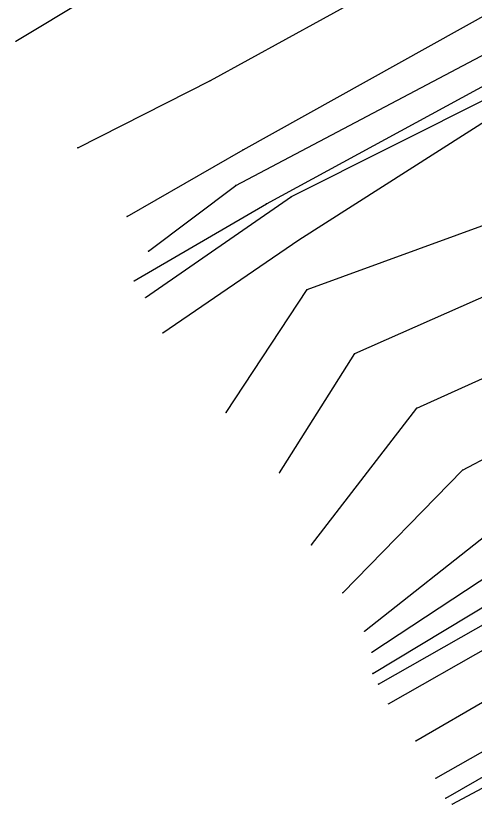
# Model space of a CAD drawing. Extents: x 1419505 to 1434054, y 1956910 to 1968644.
# Drawn here: x 1419505 to 1419625.5, y 1956961.8 to 1957168.8 of the extents above; entities that cross this region are included whole.
import ezdxf

# ---------------------------------------------------------------- set-up
doc = ezdxf.new("R2010")
doc.units = 0
for name, color, linetype in [('S_BREAKLINE', 7, 'Continuous'), ('S_DITCHLINE', 7, 'Continuous'), ('S_EDGE_PAVEMENT', 7, 'Continuous'), ('S_GRD_PT_SYM', 7, 'Continuous'), ('S_PAVEMENT_CROWN', 7, 'Continuous'), ('S_RDW_PT_SYM', 7, 'Continuous'), ('S_SHOULDER', 7, 'Continuous')]:
    doc.layers.add(name, color=color, linetype=linetype)

msp = doc.modelspace()

# ---------------------------------------------------------------- linework, layer by layer
at = {"layer": 'S_BREAKLINE'}
for p, q in [((1419556.2425, 1957151.8559), (1419649.3725, 1957203.1642)), ((1419505.0772, 1957162.1156), (1419541.0875, 1957183.863)), ((1419564.7571, 1957133.6557), (1419643.8152, 1957177.5796)), ((1419562.865, 1957124.2821), (1419637.5618, 1957163.7107)), ((1419521.3403, 1957134.1668), (1419556.2425, 1957151.8559)), ((1419579.448, 1957109.9562), (1419639.1459, 1957148.0477)), ((1419534.2871, 1957116.1326), (1419564.7571, 1957133.6557)), ((1419539.9105, 1957107.049), (1419562.865, 1957124.2821)), ((1419581.6462, 1957096.9554), (1419642.2981, 1957119.1268)), ((1419543.7157, 1957085.5486), (1419579.448, 1957109.9562)), ((1419594.165, 1957080.1863), (1419646.4093, 1957103.2218)), ((1419560.3088, 1957064.6673), (1419581.6462, 1957096.9554)), ((1419610.414, 1957065.8034), (1419652.5397, 1957084.7986)), ((1419574.3667, 1957048.8663), (1419594.165, 1957080.1863)), ((1419622.4238, 1957049.4993), (1419659.0462, 1957069.0646)), ((1419582.7992, 1957029.921), (1419610.414, 1957065.8034)), ((1419590.9738, 1957017.3492), (1419622.4238, 1957049.4993)), ((1419596.7171, 1957007.2546), (1419632.2564, 1957035.3714)), ((1419598.6363, 1957001.7362), (1419637.0847, 1957027.0689)), ((1419598.8533, 1956996.1279), (1419647.4124, 1957025.4137)), ((1419619.7666, 1956961.8846), (1419668.4668, 1956988.0503))]:
    msp.add_line(p, q, dxfattribs=at)
at = {"layer": 'S_DITCHLINE'}
for p, q in [((1419570.8935, 1957119.4708), (1419639.8549, 1957156.8702)), ((1419577.5279, 1957121.3749), (1419638.6598, 1957151.9969)), ((1419539.1464, 1957094.8712), (1419577.5279, 1957121.3749)), ((1419536.1652, 1957099.1975), (1419570.8935, 1957119.4708))]:
    msp.add_line(p, q, dxfattribs=at)
at = {"layer": 'S_EDGE_PAVEMENT'}
for p, q in [((1419603.0075, 1956988.2183), (1419656.618, 1957018.6693)), ((1419615.4723, 1956968.6741), (1419666.4086, 1956997.829))]:
    msp.add_line(p, q, dxfattribs=at)
at = {"layer": 'S_GRD_PT_SYM'}
for points in [[(1419505.0772, 1957162.1156), (1419505.0772, 1957162.1656), (1419505.0772, 1957162.1156), (1419505.0272, 1957162.1156), (1419505.0772, 1957162.1156), (1419505.0772, 1957162.0656), (1419505.0772, 1957162.1156), (1419505.1272, 1957162.1156)], [(1419556.2425, 1957151.8559), (1419556.2425, 1957151.9059), (1419556.2425, 1957151.8559), (1419556.1925, 1957151.8559), (1419556.2425, 1957151.8559), (1419556.2425, 1957151.8059), (1419556.2425, 1957151.8559), (1419556.2925, 1957151.8559)], [(1419521.3403, 1957134.1668), (1419521.3403, 1957134.2168), (1419521.3403, 1957134.1668), (1419521.2903, 1957134.1668), (1419521.3403, 1957134.1668), (1419521.3403, 1957134.1168), (1419521.3403, 1957134.1668), (1419521.3903, 1957134.1668)], [(1419564.7571, 1957133.6557), (1419564.7571, 1957133.7057), (1419564.7571, 1957133.6557), (1419564.7071, 1957133.6557), (1419564.7571, 1957133.6557), (1419564.7571, 1957133.6057), (1419564.7571, 1957133.6557), (1419564.8071, 1957133.6557)], [(1419562.865, 1957124.2821), (1419562.865, 1957124.3321), (1419562.865, 1957124.2821), (1419562.815, 1957124.2821), (1419562.865, 1957124.2821), (1419562.865, 1957124.2321), (1419562.865, 1957124.2821), (1419562.915, 1957124.2821)], [(1419577.5279, 1957121.3749), (1419577.5279, 1957121.4249), (1419577.5279, 1957121.3749), (1419577.4779, 1957121.3749), (1419577.5279, 1957121.3749), (1419577.5279, 1957121.3249), (1419577.5279, 1957121.3749), (1419577.5779, 1957121.3749)], [(1419570.8935, 1957119.4708), (1419570.8935, 1957119.5208), (1419570.8935, 1957119.4708), (1419570.8435, 1957119.4708), (1419570.8935, 1957119.4708), (1419570.8935, 1957119.4208), (1419570.8935, 1957119.4708), (1419570.9435, 1957119.4708)], [(1419534.2871, 1957116.1326), (1419534.2871, 1957116.1826), (1419534.2871, 1957116.1326), (1419534.2371, 1957116.1326), (1419534.2871, 1957116.1326), (1419534.2871, 1957116.0826), (1419534.2871, 1957116.1326), (1419534.3371, 1957116.1326)], [(1419579.448, 1957109.9562), (1419579.448, 1957110.0062), (1419579.448, 1957109.9562), (1419579.398, 1957109.9562), (1419579.448, 1957109.9562), (1419579.448, 1957109.9062), (1419579.448, 1957109.9562), (1419579.498, 1957109.9562)], [(1419539.9105, 1957107.049), (1419539.9105, 1957107.099), (1419539.9105, 1957107.049), (1419539.8605, 1957107.049), (1419539.9105, 1957107.049), (1419539.9105, 1957106.999), (1419539.9105, 1957107.049), (1419539.9605, 1957107.049)], [(1419536.1652, 1957099.1975), (1419536.1652, 1957099.2475), (1419536.1652, 1957099.1975), (1419536.1152, 1957099.1975), (1419536.1652, 1957099.1975), (1419536.1652, 1957099.1475), (1419536.1652, 1957099.1975), (1419536.2152, 1957099.1975)], [(1419581.6462, 1957096.9554), (1419581.6462, 1957097.0054), (1419581.6462, 1957096.9554), (1419581.5962, 1957096.9554), (1419581.6462, 1957096.9554), (1419581.6462, 1957096.9054), (1419581.6462, 1957096.9554), (1419581.6962, 1957096.9554)], [(1419539.1464, 1957094.8712), (1419539.1464, 1957094.9212), (1419539.1464, 1957094.8712), (1419539.0964, 1957094.8712), (1419539.1464, 1957094.8712), (1419539.1464, 1957094.8212), (1419539.1464, 1957094.8712), (1419539.1964, 1957094.8712)], [(1419543.7157, 1957085.5486), (1419543.7157, 1957085.5986), (1419543.7157, 1957085.5486), (1419543.6657, 1957085.5486), (1419543.7157, 1957085.5486), (1419543.7157, 1957085.4986), (1419543.7157, 1957085.5486), (1419543.7657, 1957085.5486)], [(1419594.165, 1957080.1863), (1419594.165, 1957080.2363), (1419594.165, 1957080.1863), (1419594.115, 1957080.1863), (1419594.165, 1957080.1863), (1419594.165, 1957080.1363), (1419594.165, 1957080.1863), (1419594.215, 1957080.1863)], [(1419560.3088, 1957064.6673), (1419560.3088, 1957064.7173), (1419560.3088, 1957064.6673), (1419560.2588, 1957064.6673), (1419560.3088, 1957064.6673), (1419560.3088, 1957064.6173), (1419560.3088, 1957064.6673), (1419560.3588, 1957064.6673)], [(1419610.414, 1957065.8034), (1419610.414, 1957065.8534), (1419610.414, 1957065.8034), (1419610.364, 1957065.8034), (1419610.414, 1957065.8034), (1419610.414, 1957065.7534), (1419610.414, 1957065.8034), (1419610.464, 1957065.8034)], [(1419622.4238, 1957049.4993), (1419622.4238, 1957049.5493), (1419622.4238, 1957049.4993), (1419622.3738, 1957049.4993), (1419622.4238, 1957049.4993), (1419622.4238, 1957049.4493), (1419622.4238, 1957049.4993), (1419622.4738, 1957049.4993)], [(1419574.3667, 1957048.8663), (1419574.3667, 1957048.9163), (1419574.3667, 1957048.8663), (1419574.3167, 1957048.8663), (1419574.3667, 1957048.8663), (1419574.3667, 1957048.8163), (1419574.3667, 1957048.8663), (1419574.4167, 1957048.8663)], [(1419582.7992, 1957029.921), (1419582.7992, 1957029.971), (1419582.7992, 1957029.921), (1419582.7492, 1957029.921), (1419582.7992, 1957029.921), (1419582.7992, 1957029.871), (1419582.7992, 1957029.921), (1419582.8492, 1957029.921)], [(1419590.9738, 1957017.3492), (1419590.9738, 1957017.3992), (1419590.9738, 1957017.3492), (1419590.9238, 1957017.3492), (1419590.9738, 1957017.3492), (1419590.9738, 1957017.2992), (1419590.9738, 1957017.3492), (1419591.0238, 1957017.3492)], [(1419596.7171, 1957007.2546), (1419596.7171, 1957007.3046), (1419596.7171, 1957007.2546), (1419596.6671, 1957007.2546), (1419596.7171, 1957007.2546), (1419596.7171, 1957007.2046), (1419596.7171, 1957007.2546), (1419596.7671, 1957007.2546)], [(1419598.6363, 1957001.7362), (1419598.6363, 1957001.7862), (1419598.6363, 1957001.7362), (1419598.5863, 1957001.7362), (1419598.6363, 1957001.7362), (1419598.6363, 1957001.6862), (1419598.6363, 1957001.7362), (1419598.6863, 1957001.7362)], [(1419598.8533, 1956996.1279), (1419598.8533, 1956996.1779), (1419598.8533, 1956996.1279), (1419598.8033, 1956996.1279), (1419598.8533, 1956996.1279), (1419598.8533, 1956996.0779), (1419598.8533, 1956996.1279), (1419598.9033, 1956996.1279)], [(1419619.7666, 1956961.8846), (1419619.7666, 1956961.9346), (1419619.7666, 1956961.8846), (1419619.7166, 1956961.8846), (1419619.7666, 1956961.8846), (1419619.7666, 1956961.8346), (1419619.7666, 1956961.8846), (1419619.8166, 1956961.8846)]]:
    msp.add_lwpolyline(points, dxfattribs=at)
at = {"layer": 'S_PAVEMENT_CROWN'}
msp.add_line((1419610.22, 1956978.4787), (1419659.3802, 1957007.0226), dxfattribs=at)
at = {"layer": 'S_RDW_PT_SYM'}
for points in [[(1419600.3264, 1956993.3607), (1419600.3264, 1956993.4107), (1419600.3264, 1956993.3607), (1419600.2764, 1956993.3607), (1419600.3264, 1956993.3607), (1419600.3264, 1956993.3107), (1419600.3264, 1956993.3607), (1419600.3764, 1956993.3607)], [(1419603.0075, 1956988.2183), (1419603.0075, 1956988.2683), (1419603.0075, 1956988.2183), (1419602.9575, 1956988.2183), (1419603.0075, 1956988.2183), (1419603.0075, 1956988.1683), (1419603.0075, 1956988.2183), (1419603.0575, 1956988.2183)], [(1419610.22, 1956978.4787), (1419610.22, 1956978.5287), (1419610.22, 1956978.4787), (1419610.17, 1956978.4787), (1419610.22, 1956978.4787), (1419610.22, 1956978.4287), (1419610.22, 1956978.4787), (1419610.27, 1956978.4787)], [(1419615.4723, 1956968.6741), (1419615.4723, 1956968.7241), (1419615.4723, 1956968.6741), (1419615.4223, 1956968.6741), (1419615.4723, 1956968.6741), (1419615.4723, 1956968.6241), (1419615.4723, 1956968.6741), (1419615.5223, 1956968.6741)], [(1419618.0195, 1956963.4127), (1419618.0195, 1956963.4627), (1419618.0195, 1956963.4127), (1419617.9695, 1956963.4127), (1419618.0195, 1956963.4127), (1419618.0195, 1956963.3627), (1419618.0195, 1956963.4127), (1419618.0695, 1956963.4127)]]:
    msp.add_lwpolyline(points, dxfattribs=at)
at = {"layer": 'S_SHOULDER'}
for p, q in [((1419600.3264, 1956993.3607), (1419649.4545, 1957021.3095)), ((1419618.0195, 1956963.4127), (1419668.6818, 1956992.6606))]:
    msp.add_line(p, q, dxfattribs=at)

doc.saveas('drawing.dxf')
